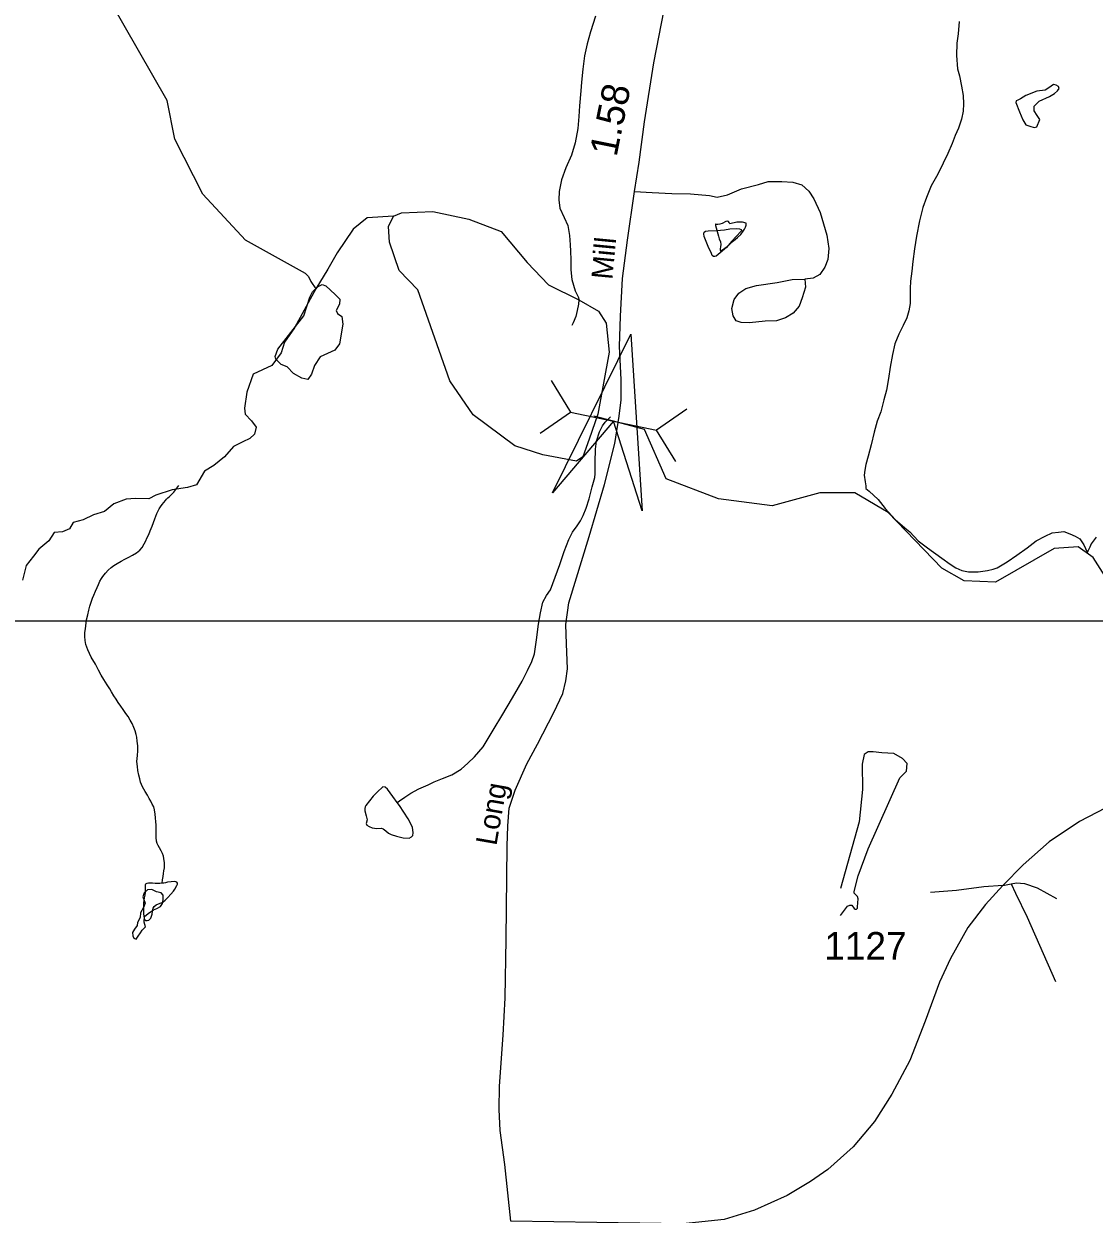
# Model space of a CAD drawing. Extents: x 2126262 to 2293712, y 749403 to 919119.
# Drawn here: x 2146335 to 2151173, y 850203 to 855582 of the extents above; entities that cross this region are included whole.
import ezdxf

# ---------------------------------------------------------------- set-up
doc = ezdxf.new("R2010")
doc.units = 0
for name, color, linetype in [('Exist Hydrographic Creek Single Shore', 7, 'Continuous'), ('Exist Hydrographic Misc Water Feature', 7, 'Continuous'), ('Exist Hydrographic Pond Under 1500 Sq Ft', 7, 'Continuous'), ('Exist Road Non-System Type 51', 7, 'Continuous'), ('Exist Road Secondary Mileage Hundredths English Label', 7, 'Continuous'), ('Exist Road Secondary Structure Pipe Attributed CELL', 7, 'Continuous'), ('Exist Road Secondary Structure Pipe CELL', 7, 'Continuous'), ('Exist Road Secondary Type 51 Attributed', 7, 'Continuous'), ('Exist Road Secondary Type 51 Label', 7, 'Continuous'), ('Exist Road Secondary Type 51 Number Label', 7, 'Continuous'), ('Map Preparation Inset Cut Line', 7, 'Continuous')]:
    doc.layers.add(name, color=color, linetype=linetype)

msp = doc.modelspace()

# ---------------------------------------------------------------- linework, layer by layer
at = {"layer": 'Exist Hydrographic Creek Single Shore'}
for points in [[(2148006.3, 854711.8), (2147887, 854704.6), (2147823.7, 854653.9), (2147751.9, 854546.2), (2147709.7, 854472.3), (2147654.2, 854383.7), (2147602.1, 854288.5), (2147557.8, 854208.3), (2147513.5, 854142.8), (2147498.7, 854094.2), (2147456.5, 854037.2), (2147372.1, 853999.2), (2147343.6, 853916.8), (2147333, 853845), (2147335.1, 853817.6), (2147364.7, 853788), (2147385.8, 853758.4), (2147377.3, 853726.7), (2147356.2, 853707.7), (2147324.6, 853693), (2147282.4, 853671.8), (2147242.3, 853625.4), (2147193.7, 853585.2), (2147151.5, 853559.9), (2147115.6, 853498.7), (2147075.5, 853486), (2147005.9, 853475.4), (2146932, 853452.2), (2146900.4, 853435.3), (2146839.2, 853437.4), (2146797, 853433.2), (2146742.1, 853412.1), (2146699.9, 853378.3), (2146649.2, 853363.5), (2146602.8, 853340.3), (2146558.5, 853327.6), (2146541.6, 853300.1), (2146509.9, 853285.4), (2146471.9, 853283.2), (2146448.7, 853245.2), (2146402.3, 853207.2), (2146379.1, 853175.5), (2146345.3, 853133.3), (2146328.4, 853067.8)], [(2151242.5, 853054.1), (2151167.4, 853170.6), (2151100.4, 853217.9), (2150992.5, 853210.3), (2150726.4, 853058.3), (2150584.5, 853064.6), (2150484.4, 853122.4), (2150241.4, 853373.4), (2150091.5, 853461.8), (2149932.4, 853461.8), (2149716.5, 853404), (2149474.5, 853435.2), (2149238.9, 853526), (2149140.7, 853748.7), (2149000, 853786.6), (2148910.8, 853809.2)]]:
    msp.add_lwpolyline(points, dxfattribs=at)
at = {"layer": 'Exist Hydrographic Misc Water Feature'}
for points in [[(2147607.5, 854453.5), (2147336.5, 854604.7), (2147143.5, 854812), (2147017.4, 855060.8), (2146983.4, 855235.3), (2146723.4, 855686.8), (2146719.5, 856569.5), (2146575.5, 857067.9), (2146508.5, 857216.9), (2146466.4, 857375.2), (2146481.4, 857660.4), (2146571.4, 858016.1), (2146677.4, 858601.2), (2146882.5, 859292.5), (2146973.5, 859494), (2146998.5, 859634.5), (2146996.5, 859877.4), (2146837.5, 860370.1)], [(2148918.4, 855617), (2148896.8, 855544.9), (2148881, 855490.9), (2148869.3, 855436.8), (2148861.6, 855376.7), (2148856, 855318.7), (2148852.3, 855278.8), (2148846.6, 855210.7), (2148842.9, 855162.7), (2148839, 855108.7), (2148827.5, 855044.6), (2148809.9, 854988.6), (2148784, 854930.4), (2148764.6, 854876.3), (2148754.7, 854824.3), (2148753.1, 854786.3), (2148757.4, 854748.3), (2148777.3, 854706.4), (2148793.5, 854670.6), (2148801.9, 854624.6), (2148804.1, 854582.6), (2148806.4, 854554.6), (2148806.6, 854514.6), (2148806.8, 854470.6), (2148811.1, 854426.7), (2148827.3, 854374.8), (2148841.5, 854344.8), (2148843.5, 854334.8), (2148841.5, 854314.9), (2148835.7, 854286.9), (2148830, 854258.8), (2148818.1, 854230.8), (2148812.1, 854218.7)], [(2150562.1, 855592.2), (2150558.4, 855536.2), (2150552.6, 855494.3), (2150550.8, 855438.2), (2150555.3, 855378.3), (2150563.3, 855346.3), (2150573.5, 855300.4), (2150579.9, 855258.5), (2150582.1, 855220.4), (2150580.3, 855186.4), (2150572.5, 855150.4), (2150558.8, 855110.4), (2150545, 855076.3), (2150531.1, 855040.2), (2150511.4, 854996.1), (2150489.5, 854952), (2150466.1, 854901.9), (2150436.4, 854849.7), (2150414.6, 854797.6), (2150398.8, 854751.6), (2150383, 854691.5), (2150369.5, 854621.4), (2150359.9, 854565.4), (2150352.3, 854507.3), (2150348.6, 854463.3), (2150342.9, 854419.3), (2150340.8, 854385.3), (2150341, 854351.3), (2150341.2, 854317.3), (2150335.5, 854285.3), (2150325.6, 854253.2), (2150309.8, 854219.2), (2150290.2, 854179.1), (2150272.3, 854135), (2150260.6, 854086.9), (2150250.8, 854030.9), (2150243, 853978.9), (2150233.6, 853926.8), (2150221.9, 853882.8), (2150208.1, 853828.7), (2150192.3, 853786.6), (2150178.6, 853736.6), (2150164.9, 853678.5), (2150151.1, 853628.4), (2150141.3, 853590.4), (2150135.5, 853564.3), (2150133.5, 853542.3), (2150137.8, 853512.4), (2150139.9, 853494.3), (2150140.1, 853482.3)], [(2149510.1, 854570.6), (2149482, 854546.4), (2149464.4, 854532.3), (2149458.3, 854530.3), (2149452.3, 854530.2), (2149446.4, 854534.3), (2149442.3, 854544.2), (2149428.1, 854576.1), (2149409.9, 854620), (2149407.8, 854632), (2149409.7, 854640), (2149415.6, 854644.1), (2149427.5, 854646.1), (2149465.6, 854648.3), (2149501.5, 854650.5), (2149525.5, 854654.7), (2149555.7, 854656.8), (2149569.6, 854654.9), (2149577.6, 854652.9), (2149579.6, 854646.9), (2149575.5, 854642.9), (2149555.9, 854622.8), (2149533.7, 854598.7), (2149510.1, 854570.6)], [(2147607.5, 854453.5), (2147621, 854439.2), (2147632.2, 854416.7), (2147654.2, 854383.7)], [(2148022.5, 852062.8), (2148032.3, 852070.8), (2148056.3, 852087), (2148084.4, 852105.1), (2148120.1, 852125.3), (2148162.1, 852143.5), (2148189.8, 852155.7), (2148227.7, 852171.9), (2148269.8, 852188.2), (2148311.6, 852214.3), (2148341.3, 852240.5), (2148371.3, 852268.7), (2148411.1, 852314.9), (2148438.7, 852359), (2148464.6, 852405.2), (2148490.4, 852447.3), (2148523.8, 852503.5), (2148553.6, 852553.7), (2148587.4, 852611.8), (2148611, 852660), (2148630.9, 852700), (2148642.6, 852734.1), (2148652.4, 852798.1), (2148661.8, 852868.2), (2148669.6, 852920.2), (2148681.3, 852968.3), (2148697.1, 852998.4), (2148714.7, 853024.5), (2148736.5, 853080.5), (2148758.2, 853138.7), (2148777.9, 853196.8), (2148797.6, 853250.8), (2148815.2, 853285), (2148835.3, 853313), (2148851.1, 853335.2), (2148863, 853359.2), (2148876.7, 853393.3), (2148890.5, 853435.3), (2148904.4, 853489.4), (2148916.1, 853531.4), (2148917.7, 853547.5), (2148917.5, 853601.5), (2148919.4, 853659.5), (2148923.1, 853695.5), (2148936.8, 853737.5), (2148950.5, 853765.6), (2148962.6, 853781.7), (2148986.6, 853805.8)], [(2146906.8, 853290.7), (2146914.8, 853311), (2146921.4, 853329), (2146926.5, 853344.4), (2146936.3, 853368.8), (2146940, 853378.6), (2146946.2, 853390.7), (2146952.1, 853398.8), (2146960.1, 853409.3), (2146967.1, 853418.2), (2146975.1, 853427.9), (2146979.8, 853433.5), (2146985.5, 853439.1), (2146993.5, 853445.6), (2147003.2, 853454.4), (2147013.6, 853465.6), (2147036, 853495.5)], [(2150140.1, 853482.3), (2150156.1, 853470.5), (2150196.2, 853432.7), (2150228.6, 853390.8), (2150272.7, 853341.2), (2150317, 853303.4), (2150339.2, 853285.5), (2150377.3, 853245.7), (2150419.5, 853214), (2150483.7, 853166.4), (2150521.9, 853140.6), (2150547.9, 853122.7), (2150574.2, 853110.9), (2150604.1, 853105), (2150648, 853105.3), (2150690, 853111.6), (2150715.8, 853117.7), (2150733.9, 853123.8), (2150779.8, 853150.1), (2150823.5, 853180.3), (2150869.2, 853214.5), (2150911.1, 853244.7), (2150951, 853267), (2150982.8, 853281.2), (2151010.9, 853285.3), (2151034.9, 853287.4), (2151062.8, 853277.6), (2151087, 853265.8), (2151107.1, 853253.9), (2151125.3, 853228), (2151141.3, 853194)], [(2146959.9, 851698.4), (2146962.4, 851713.9), (2146964.8, 851728.7), (2146966.9, 851742.6), (2146968.5, 851754), (2146970.6, 851767.1), (2146970.4, 851778.6), (2146970.4, 851790.9), (2146968.1, 851810.6), (2146965.9, 851820.5), (2146961.7, 851832.9), (2146955.8, 851844.5), (2146947.6, 851858.6), (2146941.7, 851868.6), (2146937.8, 851877.7), (2146935.3, 851888.4), (2146933.2, 851904.8), (2146933, 851920.4), (2146932.8, 851930.2), (2146932.8, 851948.3), (2146932.8, 851962.2), (2146931.8, 851976.2), (2146930.4, 851994.3), (2146928.7, 852009.9), (2146926.1, 852030.5), (2146922.6, 852043.7), (2146915.8, 852056.1), (2146908.8, 852068.6), (2146901.7, 852081), (2146893.5, 852095.9), (2146883.4, 852112.5), (2146871.3, 852134.1), (2146862.9, 852155.6), (2146858.8, 852169.7), (2146854.9, 852186.1), (2146850.6, 852207.6), (2146848.4, 852225.6), (2146846.5, 852247.8), (2146848.2, 852275.7), (2146849.8, 852296.1), (2146849.8, 852318.3), (2146847.5, 852339.7), (2146845.1, 852357.7), (2146843, 852370.1), (2146838.5, 852386.6), (2146832.8, 852401.5), (2146824.8, 852419.7), (2146815.5, 852435.5), (2146806.5, 852451.2), (2146796.3, 852465.4), (2146784.4, 852483.7), (2146772.9, 852498.7), (2146761.8, 852515.3), (2146751.8, 852529.5), (2146741.5, 852545.3), (2146731.5, 852562.7), (2146723.3, 852576.8), (2146711.4, 852595.1), (2146697, 852618.4), (2146684.7, 852638.3), (2146672.6, 852660.7), (2146658.3, 852688.1), (2146640, 852720.4), (2146623.8, 852753.5), (2146615.6, 852777.5), (2146612.1, 852795.6), (2146611.1, 852812.8), (2146611.1, 852831.8), (2146613.2, 852848.1), (2146614.8, 852862), (2146618.5, 852888.2), (2146623.6, 852911.1), (2146628.3, 852931.4), (2146633.1, 852950.2), (2146639.4, 852968.9), (2146645.8, 852986.1), (2146651.5, 852999.9), (2146659.3, 853018.6), (2146666.1, 853034.8), (2146671.8, 853047.9), (2146679, 853062.4), (2146686.8, 853074.6), (2146692.7, 853084.3), (2146704.6, 853098.8), (2146716.5, 853112.6), (2146730.2, 853125.4), (2146742.5, 853133.3), (2146756.3, 853142.9), (2146775.4, 853153.9), (2146791.6, 853162.7), (2146810, 853171.3), (2146825.8, 853180), (2146843.8, 853191.9), (2146859.8, 853203.9), (2146869.5, 853216), (2146879.5, 853232.2), (2146885.3, 853242.7), (2146893.1, 853260.6), (2146899.4, 853274.4), (2146906.8, 853290.7)], [(2151181.1, 853262.3), (2151159, 853232.2), (2151153.2, 853216.1), (2151145.2, 853202.1), (2151141.3, 853194)], [(2148022.5, 852062.8), (2148002.4, 852090.7), (2147978, 852122.5), (2147968.1, 852132.4), (2147958.1, 852134.4), (2147952.2, 852128.3), (2147938.4, 852116.3), (2147914.2, 852092.1), (2147880.6, 852049.9), (2147878.5, 852044), (2147876.5, 852036), (2147876.9, 852026), (2147882.8, 852002), (2147887.1, 851984), (2147883, 851968), (2147885.1, 851960), (2147895.1, 851954.1), (2147909.1, 851948.1), (2147931, 851946.2), (2147951.1, 851946.4), (2147959.1, 851944.4), (2147971.2, 851934.5), (2147983.3, 851924.6), (2147995.2, 851918.7), (2148019.4, 851910.8), (2148049.3, 851903), (2148077.2, 851901.1), (2148087.3, 851907.1), (2148093.2, 851913.2), (2148095.3, 851925.2), (2148091, 851951.2), (2148072.7, 851989.1), (2148032.5, 852048.8), (2148022.5, 852062.8)], [(2146959.9, 851698.4), (2146949, 851697), (2146939, 851696.4), (2146929.4, 851697.4), (2146917, 851698.5), (2146907, 851698.7), (2146899, 851698.1), (2146891, 851696.5), (2146885.1, 851694.2), (2146883.4, 851690.2), (2146883, 851684.4), (2146883.4, 851672.1), (2146883.6, 851662.2), (2146883.4, 851656.6), (2146881.6, 851644.3), (2146879.5, 851632), (2146877.9, 851622.2), (2146875.8, 851608.3), (2146876, 851600.1), (2146876, 851586.1), (2146876.2, 851572.2), (2146876.2, 851559.9), (2146876.7, 851550), (2146878.5, 851540.2), (2146880.5, 851534.3), (2146886.9, 851530.1), (2146893.1, 851529.2), (2146899.6, 851530.7), (2146905.2, 851535.5), (2146908.6, 851540.3), (2146911.7, 851549.3), (2146914.4, 851558.3), (2146916.2, 851570.5), (2146917.9, 851580.4), (2146920.1, 851586.1), (2146924, 851592.6), (2146933.9, 851600.6), (2146943.9, 851604.4), (2146955.8, 851609.1), (2146963.8, 851613), (2146973.8, 851621), (2146985.5, 851633.1), (2146999.5, 851649.2), (2147011.4, 851662.9), (2147017.3, 851671), (2147027.2, 851687.2), (2147029, 851693.7), (2147029, 851697.8), (2147026.8, 851702.8), (2147022, 851704.5), (2147015.1, 851705.5), (2147001.1, 851704.9), (2146985.1, 851702.8), (2146975.1, 851700.5), (2146967.1, 851699.1), (2146959.9, 851698.4)]]:
    msp.add_lwpolyline(points, dxfattribs=at)
at = {"layer": 'Exist Hydrographic Pond Under 1500 Sq Ft'}
for points in [[(2150863.9, 855257.7), (2150839.2, 855242.1), (2150828.2, 855237.4), (2150820.4, 855234.2), (2150818.1, 855225.6), (2150834.4, 855183.9), (2150850.1, 855147.3), (2150864.2, 855125.4), (2150882.2, 855119.9), (2150901, 855113.6), (2150913.5, 855116.8), (2150927.3, 855150), (2150915.1, 855167.7), (2150901.8, 855188.8), (2150901, 855209.9), (2150923.7, 855231.9), (2150970.1, 855253.3), (2150993.3, 855266.3), (2151007.4, 855278.9), (2151013.7, 855289), (2151010.6, 855298.4), (2151000.4, 855304.7), (2150988.7, 855307), (2150967.5, 855292.2), (2150951.1, 855282), (2150913.5, 855277.3), (2150863.9, 855257.7)], [(2148843.5, 854334.8), (2148931.8, 854283.8), (2148967.2, 854229.1), (2148980, 854097.3), (2148929.2, 853817.8), (2148890.1, 853705), (2148861.1, 853624.6), (2148832.2, 853605.3), (2148681.2, 853634.2), (2148553.7, 853674), (2148366.2, 853814.3), (2148260.1, 853968.6), (2148115.5, 854380.3), (2148032, 854467.1), (2147987, 854595.7), (2147983.8, 854666.5), (2148006.3, 854711.8), (2148041.6, 854727.6), (2148183, 854734), (2148346.9, 854698.6), (2148491.7, 854643.9), (2148610.5, 854502.5), (2148706.9, 854402.8), (2148843.5, 854334.8)], [(2149525.2, 854678.2), (2149522.2, 854683.7), (2149520.2, 854688.7), (2149514.6, 854689.2), (2149507.1, 854687.7), (2149491.6, 854679.6), (2149480, 854676.1), (2149472, 854674.6), (2149467, 854675.1), (2149463, 854676.7), (2149461.6, 854676.3), (2149460.9, 854675.1), (2149461, 854670.6), (2149474.2, 854622), (2149477.5, 854610.4), (2149484, 854596.3), (2149485.5, 854584.2), (2149484, 854573.7), (2149482, 854564.7), (2149481.5, 854558.1), (2149487.5, 854558.1), (2149513.6, 854576.2), (2149542.2, 854601.2), (2149560.8, 854615.4), (2149575.4, 854630.4), (2149586.4, 854645), (2149592.9, 854653.5), (2149596.9, 854662.6), (2149599.9, 854672.1), (2149600.4, 854677.6), (2149599.9, 854681.6), (2149583.4, 854685.7), (2149557.8, 854685.2), (2149525.2, 854678.2)], [(2147700.1, 854397.5), (2147741.9, 854358.1), (2147763.1, 854338.2), (2147761.8, 854314.5), (2147746.9, 854285.8), (2147753.1, 854272.1), (2147771.8, 854259.6), (2147776.8, 854224.7), (2147761.8, 854136.2), (2147740.8, 854106.9), (2147674.6, 854076.4), (2147648.4, 854037.7), (2147634.7, 853997.8), (2147618.5, 853974.1), (2147591.1, 853980.4), (2147553.8, 854001.6), (2147525.4, 854031.2), (2147497.7, 854042.7), (2147474, 854066.4), (2147470.3, 854078.8), (2147483.7, 854111.2), (2147599.9, 854262.1), (2147628.2, 854347.1), (2147639.7, 854370.6), (2147665.9, 854394.3), (2147683.3, 854403), (2147700.1, 854397.5)], [(2150025.5, 851551.6), (2150057.4, 851595), (2150068.4, 851599.5), (2150078, 851599.5), (2150088.2, 851584), (2150092.5, 851580.9), (2150098.5, 851581.3), (2150103.5, 851585.7), (2150103.5, 851592.2), (2150105.3, 851626.9), (2150103.5, 851637.5), (2150088.2, 851653), (2150087.1, 851661.2), (2150105.3, 851731.9), (2150151, 851852.9), (2150294.7, 852174.8), (2150324.4, 852204.5), (2150326.7, 852238.8), (2150306.1, 852261.6), (2150267.3, 852284.4), (2150212.6, 852286.7), (2150173.8, 852291.3), (2150151, 852291.3), (2150132.7, 852279.9), (2150123.6, 852236.5), (2150125.9, 852122.3), (2150109.9, 851976.2), (2150025.5, 851674.9)], [(2146965.4, 851643.5), (2146955.1, 851655.5), (2146935.3, 851659.4), (2146913.8, 851669.8), (2146894.7, 851669), (2146878.9, 851655.5), (2146873.3, 851637.2), (2146882.8, 851607.8), (2146876.5, 851588.7), (2146863, 851564.9), (2146860.6, 851543.4), (2146849.5, 851521.1), (2146847.9, 851506.8), (2146836, 851490.1), (2146826.4, 851475.8), (2146828, 851459.9), (2146832.8, 851450.4), (2146842.3, 851445.6), (2146851.1, 851458.3), (2146862.2, 851474.2), (2146870.1, 851486.2), (2146884.4, 851500.5), (2146878.9, 851522.7), (2146879.7, 851548.2), (2146896.3, 851560.9), (2146921, 851578.4), (2146936.8, 851583.9), (2146952.7, 851593.5), (2146961.5, 851607), (2146964.7, 851622.9), (2146965.4, 851643.5)]]:
    msp.add_lwpolyline(points, dxfattribs=at)
at = {"layer": 'Exist Road Non-System Type 51'}
msp.add_line((2150760, 851688.4), (2150797.6, 851695.1), dxfattribs=at)
for points in [[(2149095.7, 854823.7), (2149174.8, 854819.2), (2149264.2, 854814.6), (2149347.6, 854813), (2149434.7, 854805.3), (2149469.3, 854798.3), (2149515.3, 854809.5), (2149578.1, 854836), (2149656.2, 854855.6), (2149699.4, 854869.5), (2149760.8, 854869.5), (2149811, 854866.7), (2149851.5, 854854.2), (2149883.5, 854824.9), (2149905.9, 854791.4), (2149933.7, 854728.5), (2149964.3, 854627.1), (2149972.7, 854565.7), (2149968.5, 854516.8), (2149954.6, 854481.9), (2149932.2, 854448.4), (2149902.9, 854431.7), (2149865.3, 854427.5)], [(2149865.3, 854427.5), (2149868.4, 854391.5), (2149852.4, 854344.1), (2149839.1, 854306.4), (2149812.6, 854273.6), (2149777.1, 854252.6), (2149736.6, 854239.4), (2149685, 854237.3), (2149615.3, 854230.3), (2149577.6, 854232.4), (2149554.6, 854240.1), (2149540.7, 854262.4), (2149534.4, 854295.9), (2149545.5, 854335.7), (2149567.2, 854365), (2149597.8, 854385.2), (2149646, 854399.2), (2149739.4, 854412.5), (2149807.8, 854426.4), (2149865.3, 854427.5)], [(2150760, 851688.4), (2150673.5, 851682.6), (2150550.8, 851665.8), (2150432.2, 851656)], [(2150797.6, 851695.1), (2150822.2, 851699.6), (2150857.8, 851697.5), (2150915, 851677.3), (2151002.1, 851629.1)], [(2150797.6, 851695.1), (2150817.2, 851653.3), (2150870.2, 851544.4), (2150998.3, 851254.7)]]:
    msp.add_lwpolyline(points, dxfattribs=at)
at = {"layer": 'Exist Road Secondary Structure Pipe Attributed CELL'}
msp.add_lwpolyline([(2148724.1, 853461.6), (2149078.3, 854178.9), (2149130.2, 853380.6), (2149000, 853786.6)], close=True, dxfattribs=at)
at = {"layer": 'Exist Road Secondary Structure Pipe CELL'}
for p, q in [((2148718.6, 853969.2), (2148805.9, 853827.4)), ((2149331.1, 853840.7), (2149194.2, 853745.9)), ((2148669, 853732.5), (2148805.9, 853827.4)), ((2148805.9, 853827.4), (2149194.2, 853745.9)), ((2149281.5, 853604), (2149194.2, 853745.9))]:
    msp.add_line(p, q, dxfattribs=at)
at = {"layer": 'Exist Road Secondary Type 51 Attributed'}
for points in [[(2148535.9, 850171.2), (2148509.3, 850427.4), (2148487.3, 850580.6), (2148482.7, 850675.6), (2148485.6, 850781.3), (2148501.4, 851010.9), (2148510.5, 851180.5), (2148514.4, 851445.7), (2148520.1, 851865.3), (2148522.3, 851958), (2148529.1, 852037.2), (2148555.1, 852118.6), (2148607.7, 852237.9), (2148656.3, 852326.1), (2148731, 852469.7), (2148770.6, 852555.7), (2148784.1, 852612.2), (2148792, 852667.7), (2148787.5, 852780.7), (2148785.3, 852867.8), (2148798.8, 852965.1), (2148890.4, 853264.8), (2148960, 853499.4), (2149006.3, 853684.9), (2149026.1, 853808.7), (2149035.2, 853883.3), (2149035.2, 853973.8), (2149026.7, 854123.7), (2149031.2, 854260.5), (2149040.3, 854430.1), (2149062.9, 854604.3), (2149095.7, 854823.7), (2149116, 854956), (2149140.4, 855138.6), (2149182.8, 855406.1), (2149229.1, 855644.7)], [(2151532.8, 852175.6), (2151300.8, 852078.7), (2151106.9, 851976.8), (2150968.8, 851884.7), (2150852, 851781.9), (2150760, 851688.4), (2150681.9, 851601.9), (2150601, 851498.6), (2150523.1, 851357.3), (2150472.9, 851251.2), (2150408.8, 851075.4), (2150339.2, 850897.5), (2150258.5, 850744.4), (2150180.4, 850621.5), (2150082.8, 850507.1), (2149968.4, 850403.8), (2149890.3, 850350.7), (2149784.9, 850287.4), (2149637.1, 850220.4), (2149500.4, 850178.5), (2149313.7, 850159.1), (2148535.9, 850171.2)]]:
    msp.add_lwpolyline(points, dxfattribs=at)
at = {"layer": 'Map Preparation Inset Cut Line'}
msp.add_lwpolyline([(2133630.5, 852884.6), (2189691.2, 852884.6), (2189691.2, 811054.9), (2164878.1, 811054.9), (2133665.4, 826054.8)], close=True, dxfattribs=at)

# ---------------------------------------------------------------- texts
at = {"layer": 'Exist Road Secondary Mileage Hundredths English Label'}
msp.add_text('1.58', height=125, rotation=78.5267, dxfattribs=at).set_placement((2149013.7, 854977.5))
at = {"layer": 'Exist Road Secondary Type 51 Label'}
for s, rotation, p in [('Mill', 84.5209, (2148994.5, 854423.3)), ('Long', 80.07, (2148470.6, 851864.8))]:
    msp.add_text(s, height=95, rotation=rotation, dxfattribs=at).set_placement(p)
at = {"layer": 'Exist Road Secondary Type 51 Number Label'}
msp.add_text('1127', height=125, dxfattribs=at).set_placement((2149952.9, 851352.8))

doc.saveas('drawing.dxf')
